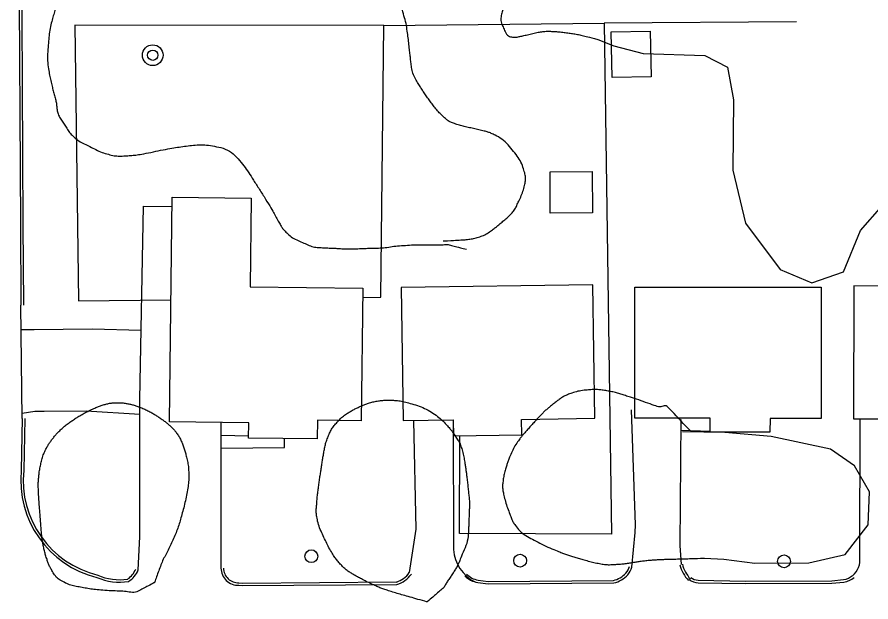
# Model space of a CAD drawing. Extents: x 2145380 to 2156929, y 139568 to 149130.
# Drawn here: x 2148292.4 to 2148496.7, y 143383.7 to 143523.5 of the extents above; entities that cross this region are included whole.
import ezdxf

# ---------------------------------------------------------------- set-up
doc = ezdxf.new("R2010")
doc.units = 0
for name, color, linetype in [('Default', 7, 'Continuous'), ('TOPO_Asphalt', 7, 'Continuous'), ('TOPO_Building', 7, 'Continuous'), ('TOPO_Curb Back', 7, 'Continuous'), ('TOPO_Dirt Grav', 7, 'Continuous'), ('TOPO_Fence', 7, 'Continuous'), ('TOPO_San Manhole', 7, 'Continuous'), ('TOPO_Sidewalk', 7, 'Continuous'), ('TOPO_Tree Line', 7, 'Continuous'), ('TOPO_Water Meter', 7, 'Continuous')]:
    doc.layers.add(name, color=color, linetype=linetype)

# ---------------------------------------------------------------- blocks, each defined once
blk = doc.blocks.new('WTRMTR')
at = {"layer": 'Default'}
blk.add_circle((0, 0), 3.89, dxfattribs=at)
blk = doc.blocks.new('EXMHSS')
at = {"layer": 'Default'}
for radius in [6.3, 3.13]:
    blk.add_circle((0, 0), radius, dxfattribs=at)

msp = doc.modelspace()

# ---------------------------------------------------------------- linework, layer by layer
at = {"layer": 'TOPO_Asphalt'}
for p, q in [((2148293.63, 143427.54), (2148293.32, 143454.66)), ((2148451.95, 143427.6), (2148451.94, 143427.6)), ((2148341.21, 143391.76), (2148341.24, 143426.56))]:
    msp.add_line(p, q, dxfattribs=at)
for points in [[(2148321.37, 143391.29), (2148321.75, 143399.33), (2148321.81, 143432.08), (2148322.68, 143478.32), (2148329.47, 143478.24)], [(2148439.53, 143391.99), (2148440.31, 143400.26), (2148440.37, 143402.12), (2148439.42, 143429.63)], [(2148396.77, 143427.15), (2148396.81, 143396.18)], [(2148451.23, 143427.31), (2148451.03, 143397.19), (2148451.31, 143392.61)], [(2148494.07, 143394.33), (2148494.17, 143427.47)], [(2148386.28, 143390.67), (2148387.93, 143401.05), (2148387.37, 143427.06)]]:
    msp.add_lwpolyline(points, dxfattribs=at)
for centre, radius, start, end in [((2148406.27, 143396.91), 9.49, 184.3882, 243.2438), ((2148489.31, 143393.68), 4.81, 309.5549, 7.7541)]:
    msp.add_arc(centre, radius, start, end, dxfattribs=at)
at = {"layer": 'TOPO_Building'}
for points in [[(2148443.93, 143520.18), (2148444.13, 143509.27), (2148434.79, 143509.1), (2148434.59, 143520.01)], [(2148430.08, 143476.69), (2148420, 143476.65), (2148419.95, 143486.52), (2148430.04, 143486.56)], [(2148328.89, 143426.7), (2148329.49, 143480.45), (2148348.39, 143480.24), (2148348.15, 143458.98), (2148375.11, 143458.67), (2148374.75, 143427), (2148364.28, 143427.12), (2148364.23, 143422.66), (2148347.81, 143422.85), (2148347.85, 143426.49)], [(2148430.2, 143459.49), (2148384.33, 143458.82), (2148384.79, 143427.02), (2148396.77, 143427.2), (2148396.83, 143423.37), (2148413.18, 143423.61), (2148413.13, 143427.31), (2148430.66, 143427.57)], [(2148440.28, 143458.96), (2148484.84, 143458.94), (2148484.82, 143427.5), (2148472.59, 143427.5), (2148472.58, 143424.23), (2148458.24, 143424.24), (2148458.25, 143427.6), (2148440.27, 143427.61)], [(2148492.65, 143459.22), (2148492.61, 143427.47), (2148504, 143427.46), (2148504, 143424.41), (2148520.77, 143424.39), (2148520.77, 143427.29), (2148538.92, 143427.27), (2148538.95, 143459.17)]]:
    msp.add_lwpolyline(points, close=True, dxfattribs=at)
at = {"layer": 'TOPO_Curb Back'}
for points in [[(2148292.55, 143669.48), (2148292.4, 143595.61), (2148292.85, 143540.31), (2148293.19, 143473.93), (2148293.32, 143454.66)], [(2148293.15, 143669.49), (2148293, 143595.61), (2148293.45, 143540.31), (2148293.79, 143473.93), (2148293.92, 143454.67)], [(2148293.62, 143427.54), (2148293.39, 143415.15)], [(2148294.22, 143427.53), (2148293.99, 143415.12)], [(2148345.49, 143388.24), (2148346.38, 143388.18), (2148383.19, 143388.43)], [(2148402.65, 143388.3), (2148405.13, 143387.97), (2148435.2, 143388.19)], [(2148402.73, 143388.89), (2148405.16, 143388.57), (2148435.13, 143388.79)], [(2148455.37, 143388.25), (2148466.73, 143388.04), (2148487.42, 143388.14), (2148490.28, 143388.39)], [(2148455.39, 143388.85), (2148466.74, 143388.64), (2148487.39, 143388.74), (2148490.2, 143388.99)], [(2148345.48, 143387.64), (2148346.37, 143387.58), (2148383.28, 143387.83)]]:
    msp.add_lwpolyline(points, dxfattribs=at)
for centre, radius, start, end in [((2148317.17, 143412.74), 23.9, 174.1931, 256.2928), ((2148317.17, 143412.74), 23.3, 174.1328, 256.422), ((2148459.2, 143394.56), 8.43, 193.8959, 223.6092), ((2148459.21, 143394.56), 7.83, 193.8973, 223.6053), ((2148316.13, 143393.33), 5, 303.2452, 338.8628), ((2148316.14, 143393.33), 5.6, 301.908, 338.8633), ((2148345.34, 143391.77), 4.14, 180.0825, 271.9361), ((2148345.34, 143391.77), 3.54, 180.0807, 272.4124), ((2148381.39, 143394.16), 6.01, 287.3623, 324.3698), ((2148381.39, 143394.16), 6.61, 286.5714, 324.369), ((2148403.41, 143393.62), 4.77, 223.6863, 261.7764), ((2148433.84, 143394.34), 5.7, 283.0845, 318.3671), ((2148434.78, 143393.34), 4.33, 319.9879, 344.3428), ((2148434.78, 143393.34), 4.93, 319.8939, 344.341), ((2148316.87, 143401.75), 13.36, 246.3267, 279.5931), ((2148316.87, 143401.74), 12.76, 246.0925, 279.0521), ((2148403.41, 143393.62), 5.37, 223.6882, 261.8143), ((2148433.84, 143394.34), 6.3, 282.4628, 318.4451), ((2148455.55, 143391.98), 3.73, 232.0229, 267.2588), ((2148455.55, 143391.98), 3.13, 232.0238, 267.1019), ((2148489.22, 143394.01), 5.12, 281.0165, 307.8952), ((2148489.22, 143394.02), 5.72, 280.6946, 307.892)]:
    msp.add_arc(centre, radius, start, end, dxfattribs=at)
at = {"layer": 'TOPO_Dirt Grav'}
for points in [[(2148322.12, 143448.56), (2148310.41, 143448.9), (2148296.53, 143448.7), (2148293.39, 143448.76)], [(2148293.61, 143428.8), (2148296.64, 143429.3), (2148298.91, 143429.28), (2148308.94, 143429.33), (2148321.8, 143428.58)]]:
    msp.add_lwpolyline(points, dxfattribs=at)
at = {"layer": 'TOPO_Fence'}
for points in [[(2148380.21, 143521.53), (2148306.25, 143521.6), (2148307.07, 143455.65), (2148329.22, 143455.94)], [(2148375.09, 143456.5), (2148379.42, 143456.57), (2148380.21, 143521.54), (2148432.91, 143522.1)], [(2148478.95, 143522.38), (2148432.91, 143522.1), (2148434.64, 143399.89), (2148398.25, 143400), (2148398.35, 143423.39)]]:
    msp.add_lwpolyline(points, dxfattribs=at)
at = {"layer": 'TOPO_Sidewalk'}
for p, q in [((2148347.82, 143423.3), (2148341.24, 143423.49)), ((2148458.24, 143424.45), (2148451.21, 143424.69))]:
    msp.add_line(p, q, dxfattribs=at)
msp.add_lwpolyline([(2148341.23, 143420.42), (2148356.37, 143420.62), (2148356.38, 143422.75)], dxfattribs=at)
at = {"layer": 'TOPO_Tree Line'}
for points in [[(2148431.41, 143518.18), (2148435.24, 143516.66), (2148442.23, 143514.78), (2148457.03, 143514.31), (2148462.38, 143511.51), (2148463.88, 143503.73), (2148463.71, 143486.93), (2148466.71, 143474.26), (2148474.99, 143463.19), (2148482.56, 143459.97), (2148490.14, 143462.62), (2148494.24, 143472.52), (2148499.41, 143478.37)], [(2148456.94, 143394.11), (2148461.51, 143393.85), (2148468.94, 143392.94), (2148481.9, 143392.98), (2148490.59, 143395.02), (2148496.09, 143402.06), (2148496.43, 143409.95), (2148492.79, 143416.21), (2148487.07, 143420.23), (2148472.83, 143423.23), (2148461.75, 143424.14), (2148451.66, 143424.36)]]:
    msp.add_lwpolyline(points, dxfattribs=at)
for points in [[(2148302.7, 143669.58), (2148302.43, 143668.43), (2148302.17, 143667.28), (2148301.91, 143666.13), (2148301.57, 143664.67), (2148301.51, 143663.17), (2148301.34, 143661.69), (2148301.19, 143660.38), (2148301.1, 143659.06), (2148300.92, 143657.76), (2148300.65, 143655.74), (2148300.21, 143653.75), (2148299.74, 143651.77), (2148299.31, 143649.97), (2148298.84, 143648.2), (2148298.4, 143646.41), (2148297.91, 143644.41), (2148297.47, 143642.4), (2148297.07, 143640.4), (2148296.71, 143638.61), (2148297.06, 143636.86), (2148298.72, 143635.15), (2148299.93, 143633.89), (2148301.21, 143633.49), (2148302.51, 143633.75), (2148303.41, 143633.94), (2148304.3, 143634.25), (2148305.21, 143634.44), (2148306.11, 143634.63), (2148307.03, 143634.81), (2148307.94, 143634.97), (2148309.24, 143635.19), (2148310.59, 143635.1), (2148311.92, 143634.87), (2148313.21, 143634.64), (2148315.06, 143634.18), (2148315.27, 143632.89), (2148315.5, 143631.37), (2148315.53, 143629.85), (2148315.69, 143628.34), (2148315.91, 143626.15), (2148316.19, 143623.96), (2148316.38, 143621.76), (2148316.64, 143618.76), (2148316.6, 143615.74), (2148316.76, 143612.72), (2148316.89, 143610.43), (2148316.86, 143608.11), (2148317.27, 143605.85), (2148317.61, 143604), (2148317.97, 143602.16), (2148318.32, 143600.32), (2148318.86, 143597.45), (2148319.4, 143594.58), (2148319.94, 143591.71), (2148320.33, 143589.66), (2148320.8, 143587.62), (2148321.24, 143585.57), (2148321.81, 143582.97), (2148322.47, 143580.36), (2148323.09, 143577.8), (2148323.69, 143575.35), (2148325.52, 143572.99), (2148325.55, 143570.56), (2148325.56, 143569.17), (2148324.8, 143567.76), (2148324.24, 143566.37), (2148323.7, 143565.01), (2148323.21, 143563.69), (2148322.58, 143562.4), (2148321.8, 143560.81), (2148321, 143559.23), (2148320.19, 143557.65), (2148319.32, 143555.96), (2148318.45, 143554.28), (2148317.54, 143552.61), (2148316.72, 143551.1), (2148315.8, 143549.64), (2148314.82, 143548.24), (2148314.04, 143547.12), (2148313.23, 143546.04), (2148312.42, 143544.96), (2148311.71, 143544.02), (2148310.95, 143543.13), (2148310.25, 143542.19), (2148309.41, 143541.07), (2148308.64, 143539.91), (2148307.95, 143538.71), (2148307.41, 143537.79), (2148306.95, 143536.83), (2148306.42, 143535.91), (2148305.97, 143535.11), (2148305.47, 143534.34), (2148305.01, 143533.54), (2148304.24, 143532.17), (2148303.55, 143530.75), (2148302.96, 143529.29), (2148302.57, 143528.32), (2148302.23, 143527.34), (2148301.89, 143526.35), (2148301.46, 143525.09), (2148301.06, 143523.82), (2148300.7, 143522.52), (2148300.24, 143520.82), (2148300.07, 143519.09), (2148299.92, 143517.35), (2148299.74, 143515.25), (2148299.62, 143513.11), (2148299.94, 143511.02), (2148300.15, 143509.66), (2148300.45, 143508.32), (2148300.78, 143506.98), (2148301.05, 143505.86), (2148301.37, 143504.76), (2148301.65, 143503.64), (2148301.9, 143502.66), (2148301.86, 143501.63), (2148302.16, 143500.65), (2148302.5, 143499.56), (2148303.18, 143498.65), (2148303.81, 143497.69), (2148304.49, 143496.67), (2148305.1, 143495.66), (2148306.03, 143494.84), (2148307.18, 143493.83), (2148308.49, 143493.22), (2148309.83, 143492.55), (2148311.3, 143491.82), (2148312.7, 143491.12), (2148314.31, 143490.69), (2148315.61, 143490.34), (2148316.93, 143490.25), (2148318.24, 143490.33), (2148319.53, 143490.41), (2148320.82, 143490.51), (2148322.11, 143490.74), (2148324.46, 143491.15), (2148326.75, 143491.69), (2148329.09, 143492.1), (2148330.77, 143492.4), (2148332.47, 143492.62), (2148334.16, 143492.83), (2148335.95, 143493.05), (2148337.78, 143492.97), (2148339.57, 143492.64), (2148341.72, 143492.24), (2148343.8, 143491.27), (2148345.29, 143489.59), (2148346.71, 143487.98), (2148347.83, 143486.33), (2148348.94, 143484.59), (2148350.41, 143482.3), (2148351.87, 143480.02), (2148353.26, 143477.7), (2148353.96, 143476.54), (2148354.55, 143475.31), (2148355.24, 143474.14), (2148355.69, 143473.35), (2148356.22, 143472.64), (2148356.88, 143471.99), (2148357.99, 143470.9), (2148359.3, 143470.23), (2148360.71, 143469.62), (2148361.97, 143469.07), (2148363.22, 143468.49), (2148364.56, 143468.42), (2148365.84, 143468.35), (2148367.11, 143468.29), (2148368.38, 143468.24), (2148369.55, 143468.18), (2148370.71, 143468.1), (2148371.88, 143468.09), (2148373.27, 143468.07), (2148374.66, 143468.18), (2148376.05, 143468.22), (2148376.96, 143468.25), (2148377.88, 143468.26), (2148378.8, 143468.29), (2148380.5, 143468.35), (2148382.17, 143468.71), (2148383.87, 143468.83), (2148385.8, 143468.97), (2148387.73, 143469.1), (2148389.66, 143469.09), (2148390.75, 143469.08), (2148391.84, 143469.05), (2148392.93, 143469.03), (2148394.08, 143469.01), (2148395.27, 143469.21), (2148396.39, 143468.92), (2148397.58, 143468.61), (2148398.76, 143468.31), (2148399.94, 143468)], [(2148394.38, 143469.98), (2148395.93, 143470.07), (2148397.49, 143470.16), (2148399.04, 143470.25), (2148400.21, 143470.32), (2148401.36, 143470.51), (2148402.51, 143470.82), (2148403.76, 143471.16), (2148404.9, 143471.76), (2148405.96, 143472.52), (2148406.75, 143473.08), (2148407.48, 143473.67), (2148408.21, 143474.29), (2148409.14, 143475.07), (2148410.05, 143475.83), (2148410.87, 143476.75), (2148411.59, 143477.54), (2148412, 143478.5), (2148412.46, 143479.48), (2148413.1, 143480.83), (2148413.59, 143482.2), (2148413.91, 143483.61), (2148414.14, 143484.63), (2148414.05, 143485.75), (2148413.73, 143486.78), (2148413.21, 143488.47), (2148412.41, 143489.95), (2148411.25, 143491.36), (2148409.89, 143493.01), (2148408.52, 143494.4), (2148406.68, 143495.34), (2148405.88, 143495.74), (2148405.08, 143496.04), (2148404.24, 143496.25), (2148402.93, 143496.58), (2148401.62, 143496.84), (2148400.31, 143497.16), (2148399.13, 143497.45), (2148397.96, 143497.76), (2148396.8, 143498.15), (2148395.96, 143498.43), (2148395.23, 143498.96), (2148394.57, 143499.57), (2148393.65, 143500.44), (2148392.81, 143501.33), (2148392.06, 143502.32), (2148391.35, 143503.27), (2148390.66, 143504.22), (2148389.98, 143505.2), (2148389.39, 143506.06), (2148388.83, 143506.92), (2148388.29, 143507.83), (2148387.56, 143509.08), (2148386.93, 143510.41), (2148386.75, 143511.83), (2148386.6, 143513.01), (2148386.5, 143514.2), (2148386.36, 143515.38), (2148386.18, 143516.97), (2148385.99, 143518.56), (2148385.78, 143520.15), (2148385.53, 143522.02), (2148384.99, 143523.83), (2148384.48, 143525.67), (2148384.06, 143527.18), (2148383.64, 143528.69), (2148382.58, 143529.94), (2148381.66, 143531.02), (2148380.54, 143531.69), (2148379.39, 143532.4), (2148378.63, 143532.87), (2148377.87, 143533.34), (2148377.09, 143533.77), (2148376.02, 143534.35), (2148374.96, 143534.94), (2148373.84, 143535.42), (2148372.59, 143535.95), (2148371.32, 143536.45), (2148370.05, 143536.94), (2148368.79, 143537.41), (2148367.52, 143537.89), (2148366.26, 143538.36), (2148365.23, 143538.75), (2148364.2, 143539.13), (2148363.17, 143539.51), (2148362.35, 143539.81), (2148361.52, 143540.03), (2148360.7, 143540.32), (2148359.63, 143540.7), (2148358.65, 143541.24), (2148357.67, 143541.83), (2148356.44, 143542.58), (2148355.4, 143543.49), (2148354.33, 143544.46), (2148353.23, 143545.45), (2148352.22, 143546.41), (2148351.56, 143547.81), (2148351.06, 143548.88), (2148351.03, 143549.97), (2148350.99, 143551.07), (2148350.95, 143552.1), (2148350.96, 143553.14), (2148351.18, 143554.17), (2148351.46, 143555.46), (2148351.92, 143556.71), (2148352.83, 143557.7), (2148353.63, 143558.58), (2148354.61, 143559.19), (2148355.4, 143560.03), (2148356.24, 143560.92), (2148357.08, 143561.8), (2148357.9, 143562.71), (2148359.01, 143563.93), (2148360.09, 143565.19), (2148361.2, 143566.4), (2148361.79, 143567.04), (2148362.39, 143567.66), (2148362.98, 143568.29), (2148364.39, 143569.81), (2148365.78, 143571.36), (2148367.17, 143572.9), (2148367.73, 143573.52), (2148368.07, 143574.36), (2148368.75, 143574.87), (2148369.49, 143575.42), (2148370.32, 143575.82), (2148371.09, 143576.32), (2148371.89, 143576.84), (2148372.69, 143577.36), (2148373.5, 143577.88), (2148375.2, 143578.98), (2148376.9, 143580.08), (2148378.6, 143581.18), (2148379.65, 143581.85), (2148380.64, 143582.69), (2148381.71, 143583.24), (2148382.44, 143583.62), (2148383.35, 143582.78), (2148384.13, 143582.44), (2148385.21, 143581.98), (2148386.28, 143581.52), (2148387.35, 143581.05), (2148388.17, 143580.69), (2148388.96, 143580.28), (2148389.79, 143579.96), (2148390.62, 143579.63), (2148391.45, 143579.31), (2148392.29, 143578.98), (2148393.18, 143578.63), (2148394.07, 143578.28), (2148394.96, 143577.93), (2148396.16, 143577.46), (2148397.23, 143576.7), (2148398.23, 143575.86), (2148398.91, 143575.3), (2148399.52, 143574.69), (2148400.11, 143574.04), (2148400.83, 143573.26), (2148401.52, 143572.48), (2148402.13, 143571.61), (2148402.65, 143570.88), (2148403.09, 143570.12), (2148403.48, 143569.32), (2148403.91, 143568.46), (2148404.3, 143567.59), (2148404.67, 143566.7), (2148405.02, 143565.86), (2148405.39, 143565.03), (2148405.63, 143564.16), (2148405.88, 143563.23), (2148406.09, 143562.28), (2148406.34, 143561.35), (2148406.75, 143559.76), (2148407.17, 143558.17), (2148407.6, 143556.59), (2148407.95, 143555.28), (2148408.4, 143554), (2148408.82, 143552.72), (2148409.09, 143551.87), (2148409.56, 143551.11), (2148409.8, 143550.23), (2148410.05, 143549.28), (2148410.04, 143548.32), (2148410, 143547.36), (2148409.98, 143546.52), (2148409.91, 143545.69), (2148409.89, 143544.85), (2148409.83, 143542.82), (2148409.82, 143540.79), (2148409.82, 143538.76), (2148409.81, 143536.07), (2148410.3, 143533.38), (2148410.33, 143530.7), (2148410.34, 143529.75), (2148410.1, 143528.82), (2148409.88, 143527.89), (2148409.6, 143526.77), (2148408.81, 143525.82), (2148408.49, 143524.76), (2148408.16, 143523.64), (2148408.17, 143522.34), (2148408.7, 143521.17), (2148409.19, 143520.08), (2148409.91, 143518.83), (2148411, 143518.74), (2148411.87, 143518.67), (2148412.76, 143518.91), (2148413.62, 143519.09), (2148414.89, 143519.36), (2148416.14, 143519.74), (2148417.43, 143519.95), (2148418.47, 143520.11), (2148419.51, 143520.15), (2148420.55, 143520.1), (2148421.77, 143520.03), (2148422.99, 143519.92), (2148424.21, 143519.73), (2148425.35, 143519.56), (2148426.49, 143519.41), (2148427.6, 143519.13), (2148428.87, 143518.82), (2148430.14, 143518.5), (2148431.41, 143518.18)], [(2148453.46, 143424.62), (2148451.73, 143426.45), (2148449.99, 143428.29), (2148448.26, 143430.13), (2148447.62, 143430.8), (2148446.37, 143430.17), (2148445.49, 143430.46), (2148443.34, 143431.17), (2148441.2, 143431.97), (2148439.03, 143432.66), (2148437.98, 143432.99), (2148436.93, 143433.32), (2148435.87, 143433.63), (2148434.73, 143433.96), (2148433.57, 143434.15), (2148432.4, 143434.32), (2148431.34, 143434.46), (2148430.26, 143434.45), (2148429.2, 143434.37), (2148427.7, 143434.25), (2148426.24, 143433.97), (2148424.79, 143433.46), (2148423.91, 143433.15), (2148423.08, 143432.77), (2148422.34, 143432.23), (2148421.56, 143431.66), (2148420.81, 143431.07), (2148420.08, 143430.46), (2148419.41, 143429.9), (2148418.72, 143429.38), (2148418.12, 143428.76), (2148417.46, 143428.1), (2148416.85, 143427.41), (2148416.23, 143426.72), (2148415.49, 143425.91), (2148414.76, 143425.09), (2148414.03, 143424.27), (2148413.47, 143423.64), (2148412.95, 143422.99), (2148412.45, 143422.3), (2148411.52, 143421.04), (2148410.83, 143419.64), (2148410.23, 143418.19), (2148409.89, 143417.37), (2148409.64, 143416.55), (2148409.39, 143415.7), (2148409.06, 143414.54), (2148408.79, 143413.37), (2148408.66, 143412.19), (2148408.55, 143411.22), (2148408.67, 143410.22), (2148408.89, 143409.24), (2148409.25, 143407.63), (2148409.77, 143406.13), (2148410.36, 143404.59), (2148410.75, 143403.58), (2148411.12, 143402.6), (2148411.82, 143401.73), (2148413, 143400.25), (2148414.51, 143399.28), (2148416.13, 143398.45), (2148418.01, 143397.48), (2148419.88, 143396.55), (2148421.84, 143395.78), (2148422.74, 143395.42), (2148423.64, 143395.06), (2148424.56, 143394.76), (2148425.62, 143394.42), (2148426.7, 143394.11), (2148427.78, 143393.81), (2148429.11, 143393.43), (2148430.44, 143393.09), (2148431.81, 143392.82), (2148432.99, 143392.59), (2148434.19, 143392.55), (2148435.38, 143392.62), (2148436.52, 143392.69), (2148437.66, 143392.79), (2148438.79, 143392.95), (2148439.79, 143393.09), (2148440.78, 143393.29), (2148441.78, 143393.42), (2148442.86, 143393.55), (2148443.95, 143393.67), (2148445.05, 143393.73), (2148445.89, 143393.78), (2148446.73, 143393.83), (2148447.57, 143393.85), (2148449.23, 143393.9), (2148450.89, 143393.94), (2148452.54, 143393.99), (2148454.01, 143394.04), (2148455.47, 143394.09), (2148456.93, 143394.14)], [(2148325.26, 143388.25), (2148325.26, 143388.25), (2148325.26, 143388.25), (2148325.26, 143388.25), (2148325.78, 143389.67), (2148326.3, 143391.1), (2148326.83, 143392.52), (2148327.33, 143393.87), (2148328.13, 143395.09), (2148328.74, 143396.39), (2148329.39, 143397.77), (2148330.02, 143399.15), (2148330.58, 143400.57), (2148331.13, 143401.98), (2148331.52, 143403.43), (2148331.93, 143404.89), (2148332.4, 143406.59), (2148332.78, 143408.3), (2148333.11, 143410.05), (2148333.4, 143411.62), (2148333.53, 143413.21), (2148333.47, 143414.79), (2148333.42, 143416.06), (2148333.18, 143417.32), (2148332.88, 143418.58), (2148332.64, 143419.56), (2148332.36, 143420.5), (2148331.99, 143421.44), (2148331.61, 143422.37), (2148331.16, 143423.25), (2148330.56, 143424.07), (2148330.05, 143424.78), (2148329.49, 143425.4), (2148328.83, 143425.96), (2148328.16, 143426.53), (2148327.47, 143427.06), (2148326.74, 143427.56), (2148325.99, 143428.08), (2148325.23, 143428.56), (2148324.43, 143429), (2148323.48, 143429.54), (2148322.49, 143429.96), (2148321.46, 143430.35), (2148320.63, 143430.66), (2148319.8, 143430.88), (2148318.92, 143431.06), (2148318.03, 143431.23), (2148317.14, 143431.3), (2148316.25, 143431.29), (2148315.39, 143431.28), (2148314.53, 143431.19), (2148313.68, 143430.96), (2148312.76, 143430.72), (2148311.91, 143430.42), (2148311.06, 143430.04), (2148309.89, 143429.51), (2148308.76, 143428.95), (2148307.65, 143428.32), (2148306.75, 143427.8), (2148305.89, 143427.24), (2148305.05, 143426.64), (2148304.18, 143426.01), (2148303.36, 143425.33), (2148302.59, 143424.59), (2148301.93, 143423.95), (2148301.36, 143423.27), (2148300.8, 143422.55), (2148300.28, 143421.88), (2148299.83, 143421.2), (2148299.44, 143420.45), (2148298.88, 143419.36), (2148298.48, 143418.24), (2148298.19, 143417.06), (2148297.92, 143415.93), (2148297.71, 143414.8), (2148297.6, 143413.65), (2148297.52, 143412.71), (2148297.44, 143411.76), (2148297.49, 143410.82), (2148297.56, 143409.26), (2148297.66, 143407.69), (2148297.77, 143406.13), (2148297.93, 143404), (2148298.09, 143401.87), (2148298.28, 143399.74), (2148298.38, 143398.69), (2148298.58, 143397.66), (2148298.79, 143396.63), (2148299, 143395.58), (2148299.32, 143394.57), (2148299.65, 143393.55), (2148299.92, 143392.73), (2148300.27, 143391.97), (2148300.7, 143391.21), (2148301.34, 143390.09), (2148302.16, 143389.13), (2148303.31, 143388.52), (2148304.59, 143387.84), (2148305.89, 143387.49), (2148307.26, 143387.24), (2148308.66, 143386.98), (2148310.06, 143386.72), (2148311.48, 143386.58), (2148313.44, 143386.39), (2148315.41, 143386.3), (2148317.38, 143386.22), (2148318.82, 143386.15), (2148320.42, 143385.75), (2148321.7, 143386.41), (2148322.88, 143387.02), (2148324.07, 143387.63), (2148325.26, 143388.25), (2148325.26, 143388.25)], [(2148390.54, 143383.66), (2148391.67, 143384.63), (2148392.8, 143385.6), (2148393.92, 143386.57), (2148394.63, 143387.18), (2148395.04, 143388.06), (2148395.57, 143388.83), (2148396.17, 143389.71), (2148396.76, 143390.58), (2148397.32, 143391.5), (2148397.81, 143392.28), (2148398.17, 143393.12), (2148398.52, 143393.99), (2148399.37, 143396.08), (2148400.28, 143398.18), (2148400.41, 143400.4), (2148400.48, 143401.52), (2148400.51, 143402.63), (2148400.55, 143403.75), (2148400.59, 143404.74), (2148400.64, 143405.73), (2148400.65, 143406.72), (2148400.66, 143407.87), (2148400.53, 143409.01), (2148400.41, 143410.15), (2148400.28, 143411.43), (2148400.14, 143412.69), (2148399.99, 143413.96), (2148399.87, 143414.89), (2148399.73, 143415.81), (2148399.58, 143416.73), (2148399.38, 143418.05), (2148399.11, 143419.36), (2148398.69, 143420.66), (2148398.34, 143421.7), (2148397.74, 143422.61), (2148397.13, 143423.53), (2148396.63, 143424.29), (2148396.09, 143424.99), (2148395.48, 143425.67), (2148394.32, 143426.96), (2148393.07, 143428.07), (2148391.57, 143429), (2148389.93, 143430.01), (2148388.22, 143430.66), (2148386.39, 143431.17), (2148385.07, 143431.54), (2148383.74, 143431.8), (2148382.4, 143431.89), (2148381.41, 143431.96), (2148380.4, 143431.94), (2148379.41, 143431.8), (2148378.34, 143431.65), (2148377.29, 143431.43), (2148376.26, 143431.08), (2148375.43, 143430.8), (2148374.66, 143430.47), (2148373.87, 143430.1), (2148373.05, 143429.71), (2148372.26, 143429.29), (2148371.48, 143428.79), (2148370.47, 143428.14), (2148369.61, 143427.34), (2148368.81, 143426.43), (2148368.09, 143425.61), (2148367.51, 143424.76), (2148367.09, 143423.77), (2148366.61, 143422.66), (2148366.22, 143421.55), (2148366, 143420.38), (2148365.8, 143419.32), (2148365.61, 143418.26), (2148365.44, 143417.19), (2148365.27, 143416.1), (2148365.1, 143415.02), (2148364.94, 143413.93), (2148364.76, 143412.72), (2148364.6, 143411.51), (2148364.44, 143410.3), (2148364.27, 143409.09), (2148364.18, 143407.87), (2148364.07, 143406.66), (2148363.99, 143405.71), (2148364, 143404.74), (2148364.17, 143403.79), (2148364.48, 143402.12), (2148365.13, 143400.59), (2148365.85, 143399.06), (2148366.51, 143397.64), (2148367.21, 143396.29), (2148368.04, 143394.97), (2148368.59, 143394.09), (2148369.21, 143393.29), (2148369.93, 143392.53), (2148370.63, 143391.8), (2148371.37, 143391.14), (2148372.22, 143390.61), (2148372.96, 143390.15), (2148373.71, 143389.73), (2148374.48, 143389.33), (2148375.67, 143388.72), (2148376.85, 143388.11), (2148378.07, 143387.57), (2148379, 143387.15), (2148379.94, 143386.77), (2148380.91, 143386.46), (2148382.3, 143386.02), (2148383.7, 143385.59), (2148385.1, 143385.19), (2148386.92, 143384.68), (2148388.73, 143384.17), (2148390.54, 143383.66), (2148390.54, 143383.66)]]:
    msp.add_open_spline(points, degree=3, dxfattribs=at)

# ---------------------------------------------------------------- block references
at = {"layer": 'TOPO_San Manhole', "xscale": 0.39370000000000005, "yscale": 0.3937000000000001}
msp.add_blockref('EXMHSS', (2148324.86, 143514.41), dxfattribs=at)
at = {"layer": 'TOPO_Water Meter', "xscale": 0.39370000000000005, "yscale": 0.3937000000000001}
for p in [(2148362.82, 143394.59), (2148412.79, 143393.53), (2148475.95, 143393.36)]:
    msp.add_blockref('WTRMTR', p, dxfattribs=at)

doc.saveas('drawing.dxf')
